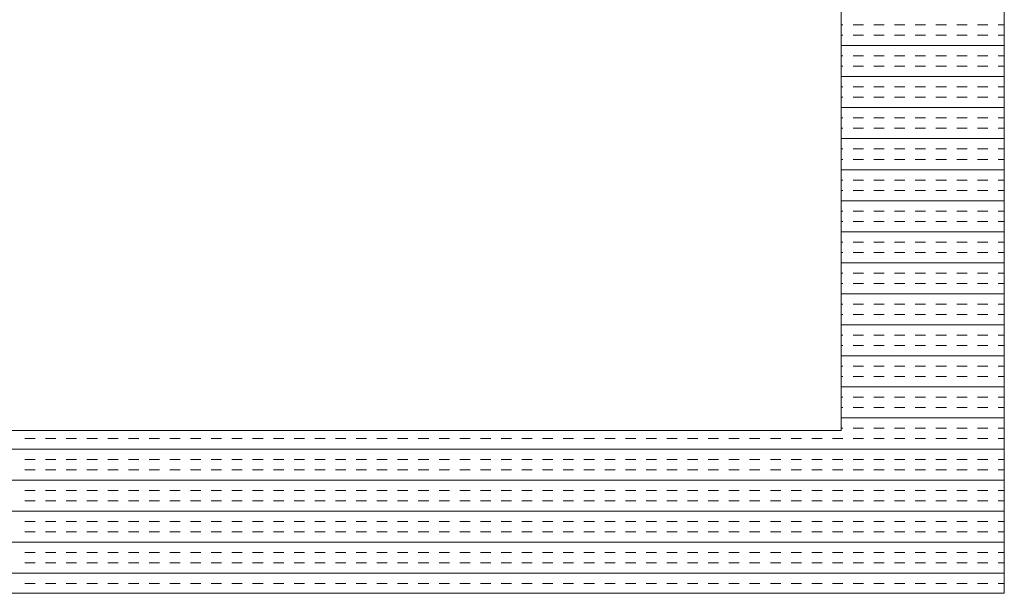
# Model space of a CAD drawing. Extents: x 3940905 to 4145695, y 925352 to 1109797.
# Tile 605 of 656: x 4014376 to 4014678, y 1099952 to 1100128. Entities that reach past the tile are written whole.
import ezdxf

# ---------------------------------------------------------------- set-up
doc = ezdxf.new("R2010")
doc.units = 0
doc.header["$LTSCALE"] = 750
doc.header["$MEASUREMENT"] = 0
doc.layers.add('CKD Equipments', color=252, linetype='CONTINUOUS', lineweight=0)

msp = doc.modelspace()

# ---------------------------------------------------------------- linework, layer by layer
at = {"layer": 'CKD Equipments'}
for p, q in [((4014678.36, 1099951.64), (4014678.36, 1100651.64)), ((4014628.36, 1100001.64), (4014628.36, 1100601.64)), ((4013910.36, 1100001.64), (4014628.36, 1100001.64)), ((4013860.36, 1099951.64), (4014678.36, 1099951.64))]:
    msp.add_line(p, q, dxfattribs=at)
at = {"layer": 'CKD Equipments', "color": 4, "linetype": 'Continuous'}
for p, q in [((4014628.84, 1100126.11), (4014628.36, 1100126.11)), ((4014635.19, 1100126.11), (4014632.01, 1100126.11)), ((4014641.54, 1100126.11), (4014638.36, 1100126.11)), ((4014647.89, 1100126.11), (4014644.71, 1100126.11)), ((4014654.24, 1100126.11), (4014651.06, 1100126.11)), ((4014660.59, 1100126.11), (4014657.41, 1100126.11)), ((4014666.94, 1100126.11), (4014663.76, 1100126.11)), ((4014673.29, 1100126.11), (4014670.11, 1100126.11)), ((4014678.36, 1100126.11), (4014676.46, 1100126.11)), ((4014628.84, 1100122.93), (4014628.36, 1100122.93)), ((4014635.19, 1100122.93), (4014632.01, 1100122.93)), ((4014641.54, 1100122.93), (4014638.36, 1100122.93)), ((4014647.89, 1100122.93), (4014644.71, 1100122.93)), ((4014654.24, 1100122.93), (4014651.06, 1100122.93)), ((4014660.59, 1100122.93), (4014657.41, 1100122.93)), ((4014666.94, 1100122.93), (4014663.76, 1100122.93)), ((4014673.29, 1100122.93), (4014670.11, 1100122.93)), ((4014678.36, 1100122.93), (4014676.46, 1100122.93)), ((4014678.36, 1100119.76), (4014628.36, 1100119.76)), ((4014628.84, 1100116.58), (4014628.36, 1100116.58)), ((4014635.19, 1100116.58), (4014632.01, 1100116.58)), ((4014641.54, 1100116.58), (4014638.36, 1100116.58)), ((4014647.89, 1100116.58), (4014644.71, 1100116.58)), ((4014654.24, 1100116.58), (4014651.06, 1100116.58)), ((4014660.59, 1100116.58), (4014657.41, 1100116.58)), ((4014666.94, 1100116.58), (4014663.76, 1100116.58)), ((4014673.29, 1100116.58), (4014670.11, 1100116.58)), ((4014678.36, 1100116.58), (4014676.46, 1100116.58)), ((4014628.84, 1100113.41), (4014628.36, 1100113.41)), ((4014635.19, 1100113.41), (4014632.01, 1100113.41)), ((4014641.54, 1100113.41), (4014638.36, 1100113.41)), ((4014647.89, 1100113.41), (4014644.71, 1100113.41)), ((4014654.24, 1100113.41), (4014651.06, 1100113.41)), ((4014660.59, 1100113.41), (4014657.41, 1100113.41)), ((4014666.94, 1100113.41), (4014663.76, 1100113.41)), ((4014673.29, 1100113.41), (4014670.11, 1100113.41)), ((4014678.36, 1100113.41), (4014676.46, 1100113.41)), ((4014678.36, 1100110.23), (4014628.36, 1100110.23)), ((4014628.84, 1100107.06), (4014628.36, 1100107.06)), ((4014635.19, 1100107.06), (4014632.01, 1100107.06)), ((4014641.54, 1100107.06), (4014638.36, 1100107.06)), ((4014647.89, 1100107.06), (4014644.71, 1100107.06)), ((4014654.24, 1100107.06), (4014651.06, 1100107.06)), ((4014660.59, 1100107.06), (4014657.41, 1100107.06)), ((4014666.94, 1100107.06), (4014663.76, 1100107.06)), ((4014673.29, 1100107.06), (4014670.11, 1100107.06)), ((4014678.36, 1100107.06), (4014676.46, 1100107.06)), ((4014628.84, 1100103.88), (4014628.36, 1100103.88)), ((4014635.19, 1100103.88), (4014632.01, 1100103.88)), ((4014641.54, 1100103.88), (4014638.36, 1100103.88)), ((4014647.89, 1100103.88), (4014644.71, 1100103.88)), ((4014654.24, 1100103.88), (4014651.06, 1100103.88)), ((4014660.59, 1100103.88), (4014657.41, 1100103.88)), ((4014666.94, 1100103.88), (4014663.76, 1100103.88)), ((4014673.29, 1100103.88), (4014670.11, 1100103.88)), ((4014678.36, 1100103.88), (4014676.46, 1100103.88)), ((4014678.36, 1100100.71), (4014628.36, 1100100.71)), ((4014628.84, 1100097.53), (4014628.36, 1100097.53)), ((4014635.19, 1100097.53), (4014632.01, 1100097.53)), ((4014641.54, 1100097.53), (4014638.36, 1100097.53)), ((4014647.89, 1100097.53), (4014644.71, 1100097.53)), ((4014654.24, 1100097.53), (4014651.06, 1100097.53)), ((4014660.59, 1100097.53), (4014657.41, 1100097.53)), ((4014666.94, 1100097.53), (4014663.76, 1100097.53)), ((4014673.29, 1100097.53), (4014670.11, 1100097.53)), ((4014678.36, 1100097.53), (4014676.46, 1100097.53)), ((4014628.84, 1100094.36), (4014628.36, 1100094.36)), ((4014635.19, 1100094.36), (4014632.01, 1100094.36)), ((4014641.54, 1100094.36), (4014638.36, 1100094.36)), ((4014647.89, 1100094.36), (4014644.71, 1100094.36)), ((4014654.24, 1100094.36), (4014651.06, 1100094.36)), ((4014660.59, 1100094.36), (4014657.41, 1100094.36)), ((4014666.94, 1100094.36), (4014663.76, 1100094.36)), ((4014673.29, 1100094.36), (4014670.11, 1100094.36)), ((4014678.36, 1100094.36), (4014676.46, 1100094.36)), ((4014678.36, 1100091.18), (4014628.36, 1100091.18)), ((4014628.84, 1100088.01), (4014628.36, 1100088.01)), ((4014635.19, 1100088.01), (4014632.01, 1100088.01)), ((4014641.54, 1100088.01), (4014638.36, 1100088.01)), ((4014647.89, 1100088.01), (4014644.71, 1100088.01)), ((4014654.24, 1100088.01), (4014651.06, 1100088.01)), ((4014660.59, 1100088.01), (4014657.41, 1100088.01)), ((4014666.94, 1100088.01), (4014663.76, 1100088.01)), ((4014673.29, 1100088.01), (4014670.11, 1100088.01)), ((4014678.36, 1100088.01), (4014676.46, 1100088.01)), ((4014628.84, 1100084.83), (4014628.36, 1100084.83)), ((4014635.19, 1100084.83), (4014632.01, 1100084.83)), ((4014641.54, 1100084.83), (4014638.36, 1100084.83)), ((4014647.89, 1100084.83), (4014644.71, 1100084.83)), ((4014654.24, 1100084.83), (4014651.06, 1100084.83)), ((4014660.59, 1100084.83), (4014657.41, 1100084.83)), ((4014666.94, 1100084.83), (4014663.76, 1100084.83)), ((4014673.29, 1100084.83), (4014670.11, 1100084.83)), ((4014678.36, 1100084.83), (4014676.46, 1100084.83)), ((4014678.36, 1100081.66), (4014628.36, 1100081.66)), ((4014628.84, 1100078.48), (4014628.36, 1100078.48)), ((4014635.19, 1100078.48), (4014632.01, 1100078.48)), ((4014641.54, 1100078.48), (4014638.36, 1100078.48)), ((4014647.89, 1100078.48), (4014644.71, 1100078.48)), ((4014654.24, 1100078.48), (4014651.06, 1100078.48)), ((4014660.59, 1100078.48), (4014657.41, 1100078.48)), ((4014666.94, 1100078.48), (4014663.76, 1100078.48)), ((4014673.29, 1100078.48), (4014670.11, 1100078.48)), ((4014678.36, 1100078.48), (4014676.46, 1100078.48)), ((4014628.84, 1100075.31), (4014628.36, 1100075.31)), ((4014635.19, 1100075.31), (4014632.01, 1100075.31)), ((4014641.54, 1100075.31), (4014638.36, 1100075.31)), ((4014647.89, 1100075.31), (4014644.71, 1100075.31)), ((4014654.24, 1100075.31), (4014651.06, 1100075.31)), ((4014660.59, 1100075.31), (4014657.41, 1100075.31)), ((4014666.94, 1100075.31), (4014663.76, 1100075.31)), ((4014673.29, 1100075.31), (4014670.11, 1100075.31)), ((4014678.36, 1100075.31), (4014676.46, 1100075.31)), ((4014678.36, 1100072.13), (4014628.36, 1100072.13)), ((4014628.84, 1100068.96), (4014628.36, 1100068.96)), ((4014635.19, 1100068.96), (4014632.01, 1100068.96)), ((4014641.54, 1100068.96), (4014638.36, 1100068.96)), ((4014647.89, 1100068.96), (4014644.71, 1100068.96)), ((4014654.24, 1100068.96), (4014651.06, 1100068.96)), ((4014660.59, 1100068.96), (4014657.41, 1100068.96)), ((4014666.94, 1100068.96), (4014663.76, 1100068.96)), ((4014673.29, 1100068.96), (4014670.11, 1100068.96)), ((4014678.36, 1100068.96), (4014676.46, 1100068.96)), ((4014628.84, 1100065.78), (4014628.36, 1100065.78)), ((4014635.19, 1100065.78), (4014632.01, 1100065.78)), ((4014641.54, 1100065.78), (4014638.36, 1100065.78)), ((4014647.89, 1100065.78), (4014644.71, 1100065.78)), ((4014654.24, 1100065.78), (4014651.06, 1100065.78)), ((4014660.59, 1100065.78), (4014657.41, 1100065.78)), ((4014666.94, 1100065.78), (4014663.76, 1100065.78)), ((4014673.29, 1100065.78), (4014670.11, 1100065.78)), ((4014678.36, 1100065.78), (4014676.46, 1100065.78)), ((4014678.36, 1100062.61), (4014628.36, 1100062.61)), ((4014628.84, 1100059.43), (4014628.36, 1100059.43)), ((4014635.19, 1100059.43), (4014632.01, 1100059.43)), ((4014641.54, 1100059.43), (4014638.36, 1100059.43)), ((4014647.89, 1100059.43), (4014644.71, 1100059.43)), ((4014654.24, 1100059.43), (4014651.06, 1100059.43)), ((4014660.59, 1100059.43), (4014657.41, 1100059.43)), ((4014666.94, 1100059.43), (4014663.76, 1100059.43)), ((4014673.29, 1100059.43), (4014670.11, 1100059.43)), ((4014678.36, 1100059.43), (4014676.46, 1100059.43)), ((4014628.84, 1100056.26), (4014628.36, 1100056.26)), ((4014635.19, 1100056.26), (4014632.01, 1100056.26)), ((4014641.54, 1100056.26), (4014638.36, 1100056.26)), ((4014647.89, 1100056.26), (4014644.71, 1100056.26)), ((4014654.24, 1100056.26), (4014651.06, 1100056.26)), ((4014660.59, 1100056.26), (4014657.41, 1100056.26)), ((4014666.94, 1100056.26), (4014663.76, 1100056.26)), ((4014673.29, 1100056.26), (4014670.11, 1100056.26)), ((4014678.36, 1100056.26), (4014676.46, 1100056.26)), ((4014678.36, 1100053.08), (4014628.36, 1100053.08)), ((4014628.84, 1100049.91), (4014628.36, 1100049.91)), ((4014635.19, 1100049.91), (4014632.01, 1100049.91)), ((4014641.54, 1100049.91), (4014638.36, 1100049.91)), ((4014647.89, 1100049.91), (4014644.71, 1100049.91)), ((4014654.24, 1100049.91), (4014651.06, 1100049.91)), ((4014660.59, 1100049.91), (4014657.41, 1100049.91)), ((4014666.94, 1100049.91), (4014663.76, 1100049.91)), ((4014673.29, 1100049.91), (4014670.11, 1100049.91)), ((4014678.36, 1100049.91), (4014676.46, 1100049.91)), ((4014628.84, 1100046.73), (4014628.36, 1100046.73)), ((4014635.19, 1100046.73), (4014632.01, 1100046.73)), ((4014641.54, 1100046.73), (4014638.36, 1100046.73)), ((4014647.89, 1100046.73), (4014644.71, 1100046.73)), ((4014654.24, 1100046.73), (4014651.06, 1100046.73)), ((4014660.59, 1100046.73), (4014657.41, 1100046.73)), ((4014666.94, 1100046.73), (4014663.76, 1100046.73)), ((4014673.29, 1100046.73), (4014670.11, 1100046.73)), ((4014678.36, 1100046.73), (4014676.46, 1100046.73)), ((4014678.36, 1100043.56), (4014628.36, 1100043.56)), ((4014628.84, 1100040.38), (4014628.36, 1100040.38)), ((4014635.19, 1100040.38), (4014632.01, 1100040.38)), ((4014641.54, 1100040.38), (4014638.36, 1100040.38)), ((4014647.89, 1100040.38), (4014644.71, 1100040.38)), ((4014654.24, 1100040.38), (4014651.06, 1100040.38)), ((4014660.59, 1100040.38), (4014657.41, 1100040.38)), ((4014666.94, 1100040.38), (4014663.76, 1100040.38)), ((4014673.29, 1100040.38), (4014670.11, 1100040.38)), ((4014678.36, 1100040.38), (4014676.46, 1100040.38)), ((4014628.84, 1100037.21), (4014628.36, 1100037.21)), ((4014635.19, 1100037.21), (4014632.01, 1100037.21)), ((4014641.54, 1100037.21), (4014638.36, 1100037.21)), ((4014647.89, 1100037.21), (4014644.71, 1100037.21)), ((4014654.24, 1100037.21), (4014651.06, 1100037.21)), ((4014660.59, 1100037.21), (4014657.41, 1100037.21)), ((4014666.94, 1100037.21), (4014663.76, 1100037.21)), ((4014673.29, 1100037.21), (4014670.11, 1100037.21)), ((4014678.36, 1100037.21), (4014676.46, 1100037.21)), ((4014678.36, 1100034.03), (4014628.36, 1100034.03)), ((4014628.84, 1100030.86), (4014628.36, 1100030.86)), ((4014635.19, 1100030.86), (4014632.01, 1100030.86)), ((4014641.54, 1100030.86), (4014638.36, 1100030.86)), ((4014647.89, 1100030.86), (4014644.71, 1100030.86)), ((4014654.24, 1100030.86), (4014651.06, 1100030.86)), ((4014660.59, 1100030.86), (4014657.41, 1100030.86)), ((4014666.94, 1100030.86), (4014663.76, 1100030.86)), ((4014673.29, 1100030.86), (4014670.11, 1100030.86)), ((4014678.36, 1100030.86), (4014676.46, 1100030.86)), ((4014628.84, 1100027.68), (4014628.36, 1100027.68)), ((4014635.19, 1100027.68), (4014632.01, 1100027.68)), ((4014641.54, 1100027.68), (4014638.36, 1100027.68)), ((4014647.89, 1100027.68), (4014644.71, 1100027.68)), ((4014654.24, 1100027.68), (4014651.06, 1100027.68)), ((4014660.59, 1100027.68), (4014657.41, 1100027.68)), ((4014666.94, 1100027.68), (4014663.76, 1100027.68)), ((4014673.29, 1100027.68), (4014670.11, 1100027.68)), ((4014678.36, 1100027.68), (4014676.46, 1100027.68)), ((4014678.36, 1100024.51), (4014628.36, 1100024.51)), ((4014628.84, 1100021.33), (4014628.36, 1100021.33)), ((4014635.19, 1100021.33), (4014632.01, 1100021.33)), ((4014641.54, 1100021.33), (4014638.36, 1100021.33)), ((4014647.89, 1100021.33), (4014644.71, 1100021.33)), ((4014654.24, 1100021.33), (4014651.06, 1100021.33)), ((4014660.59, 1100021.33), (4014657.41, 1100021.33)), ((4014666.94, 1100021.33), (4014663.76, 1100021.33)), ((4014673.29, 1100021.33), (4014670.11, 1100021.33)), ((4014678.36, 1100021.33), (4014676.46, 1100021.33)), ((4014628.84, 1100018.16), (4014628.36, 1100018.16)), ((4014635.19, 1100018.16), (4014632.01, 1100018.16)), ((4014641.54, 1100018.16), (4014638.36, 1100018.16)), ((4014647.89, 1100018.16), (4014644.71, 1100018.16)), ((4014654.24, 1100018.16), (4014651.06, 1100018.16)), ((4014660.59, 1100018.16), (4014657.41, 1100018.16)), ((4014666.94, 1100018.16), (4014663.76, 1100018.16)), ((4014673.29, 1100018.16), (4014670.11, 1100018.16)), ((4014678.36, 1100018.16), (4014676.46, 1100018.16)), ((4014678.36, 1100014.98), (4014628.36, 1100014.98)), ((4014628.84, 1100011.81), (4014628.36, 1100011.81)), ((4014635.19, 1100011.81), (4014632.01, 1100011.81)), ((4014641.54, 1100011.81), (4014638.36, 1100011.81)), ((4014647.89, 1100011.81), (4014644.71, 1100011.81)), ((4014654.24, 1100011.81), (4014651.06, 1100011.81)), ((4014660.59, 1100011.81), (4014657.41, 1100011.81)), ((4014666.94, 1100011.81), (4014663.76, 1100011.81)), ((4014673.29, 1100011.81), (4014670.11, 1100011.81)), ((4014678.36, 1100011.81), (4014676.46, 1100011.81)), ((4014628.84, 1100008.63), (4014628.36, 1100008.63)), ((4014635.19, 1100008.63), (4014632.01, 1100008.63)), ((4014641.54, 1100008.63), (4014638.36, 1100008.63)), ((4014647.89, 1100008.63), (4014644.71, 1100008.63)), ((4014654.24, 1100008.63), (4014651.06, 1100008.63)), ((4014660.59, 1100008.63), (4014657.41, 1100008.63)), ((4014666.94, 1100008.63), (4014663.76, 1100008.63)), ((4014673.29, 1100008.63), (4014670.11, 1100008.63)), ((4014678.36, 1100008.63), (4014676.46, 1100008.63)), ((4014678.36, 1100005.46), (4014628.36, 1100005.46)), ((4014628.84, 1100002.28), (4014628.36, 1100002.28)), ((4014635.19, 1100002.28), (4014632.01, 1100002.28)), ((4014641.54, 1100002.28), (4014638.36, 1100002.28)), ((4014647.89, 1100002.28), (4014644.71, 1100002.28)), ((4014654.24, 1100002.28), (4014651.06, 1100002.28)), ((4014660.59, 1100002.28), (4014657.41, 1100002.28)), ((4014666.94, 1100002.28), (4014663.76, 1100002.28)), ((4014673.29, 1100002.28), (4014670.11, 1100002.28)), ((4014678.36, 1100002.28), (4014676.46, 1100002.28)), ((4014381.19, 1099999.11), (4014378.01, 1099999.11)), ((4014387.54, 1099999.11), (4014384.36, 1099999.11)), ((4014393.89, 1099999.11), (4014390.71, 1099999.11)), ((4014400.24, 1099999.11), (4014397.06, 1099999.11)), ((4014406.59, 1099999.11), (4014403.41, 1099999.11)), ((4014412.94, 1099999.11), (4014409.76, 1099999.11)), ((4014419.29, 1099999.11), (4014416.11, 1099999.11)), ((4014425.64, 1099999.11), (4014422.46, 1099999.11)), ((4014431.99, 1099999.11), (4014428.81, 1099999.11)), ((4014438.34, 1099999.11), (4014435.16, 1099999.11)), ((4014444.69, 1099999.11), (4014441.51, 1099999.11)), ((4014451.04, 1099999.11), (4014447.86, 1099999.11)), ((4014457.39, 1099999.11), (4014454.21, 1099999.11)), ((4014463.74, 1099999.11), (4014460.56, 1099999.11)), ((4014470.09, 1099999.11), (4014466.91, 1099999.11)), ((4014476.44, 1099999.11), (4014473.26, 1099999.11)), ((4014482.79, 1099999.11), (4014479.61, 1099999.11)), ((4014489.14, 1099999.11), (4014485.96, 1099999.11)), ((4014495.49, 1099999.11), (4014492.31, 1099999.11)), ((4014501.84, 1099999.11), (4014498.66, 1099999.11)), ((4014508.19, 1099999.11), (4014505.01, 1099999.11)), ((4014514.54, 1099999.11), (4014511.36, 1099999.11)), ((4014520.89, 1099999.11), (4014517.71, 1099999.11)), ((4014527.24, 1099999.11), (4014524.06, 1099999.11)), ((4014533.59, 1099999.11), (4014530.41, 1099999.11)), ((4014539.94, 1099999.11), (4014536.76, 1099999.11)), ((4014546.29, 1099999.11), (4014543.11, 1099999.11)), ((4014552.64, 1099999.11), (4014549.46, 1099999.11)), ((4014558.99, 1099999.11), (4014555.81, 1099999.11)), ((4014565.34, 1099999.11), (4014562.16, 1099999.11)), ((4014571.69, 1099999.11), (4014568.51, 1099999.11)), ((4014578.04, 1099999.11), (4014574.86, 1099999.11)), ((4014584.39, 1099999.11), (4014581.21, 1099999.11)), ((4014590.74, 1099999.11), (4014587.56, 1099999.11)), ((4014597.09, 1099999.11), (4014593.91, 1099999.11)), ((4014603.44, 1099999.11), (4014600.26, 1099999.11)), ((4014609.79, 1099999.11), (4014606.61, 1099999.11)), ((4014616.14, 1099999.11), (4014612.96, 1099999.11)), ((4014622.49, 1099999.11), (4014619.31, 1099999.11)), ((4014628.84, 1099999.11), (4014625.66, 1099999.11)), ((4014635.19, 1099999.11), (4014632.01, 1099999.11)), ((4014641.54, 1099999.11), (4014638.36, 1099999.11)), ((4014647.89, 1099999.11), (4014644.71, 1099999.11)), ((4014654.24, 1099999.11), (4014651.06, 1099999.11)), ((4014660.59, 1099999.11), (4014657.41, 1099999.11)), ((4014666.94, 1099999.11), (4014663.76, 1099999.11)), ((4014673.29, 1099999.11), (4014670.11, 1099999.11)), ((4014678.36, 1099999.11), (4014676.46, 1099999.11)), ((4014678.36, 1099995.93), (4013860.36, 1099995.93)), ((4014381.19, 1099992.76), (4014378.01, 1099992.76)), ((4014387.54, 1099992.76), (4014384.36, 1099992.76)), ((4014393.89, 1099992.76), (4014390.71, 1099992.76)), ((4014400.24, 1099992.76), (4014397.06, 1099992.76)), ((4014406.59, 1099992.76), (4014403.41, 1099992.76)), ((4014412.94, 1099992.76), (4014409.76, 1099992.76)), ((4014419.29, 1099992.76), (4014416.11, 1099992.76)), ((4014425.64, 1099992.76), (4014422.46, 1099992.76)), ((4014431.99, 1099992.76), (4014428.81, 1099992.76)), ((4014438.34, 1099992.76), (4014435.16, 1099992.76)), ((4014444.69, 1099992.76), (4014441.51, 1099992.76)), ((4014451.04, 1099992.76), (4014447.86, 1099992.76)), ((4014457.39, 1099992.76), (4014454.21, 1099992.76)), ((4014463.74, 1099992.76), (4014460.56, 1099992.76)), ((4014470.09, 1099992.76), (4014466.91, 1099992.76)), ((4014476.44, 1099992.76), (4014473.26, 1099992.76)), ((4014482.79, 1099992.76), (4014479.61, 1099992.76)), ((4014489.14, 1099992.76), (4014485.96, 1099992.76)), ((4014495.49, 1099992.76), (4014492.31, 1099992.76)), ((4014501.84, 1099992.76), (4014498.66, 1099992.76)), ((4014508.19, 1099992.76), (4014505.01, 1099992.76)), ((4014514.54, 1099992.76), (4014511.36, 1099992.76)), ((4014520.89, 1099992.76), (4014517.71, 1099992.76)), ((4014527.24, 1099992.76), (4014524.06, 1099992.76)), ((4014533.59, 1099992.76), (4014530.41, 1099992.76)), ((4014539.94, 1099992.76), (4014536.76, 1099992.76)), ((4014546.29, 1099992.76), (4014543.11, 1099992.76)), ((4014552.64, 1099992.76), (4014549.46, 1099992.76)), ((4014558.99, 1099992.76), (4014555.81, 1099992.76)), ((4014565.34, 1099992.76), (4014562.16, 1099992.76)), ((4014571.69, 1099992.76), (4014568.51, 1099992.76)), ((4014578.04, 1099992.76), (4014574.86, 1099992.76)), ((4014584.39, 1099992.76), (4014581.21, 1099992.76)), ((4014590.74, 1099992.76), (4014587.56, 1099992.76)), ((4014597.09, 1099992.76), (4014593.91, 1099992.76)), ((4014603.44, 1099992.76), (4014600.26, 1099992.76)), ((4014609.79, 1099992.76), (4014606.61, 1099992.76)), ((4014616.14, 1099992.76), (4014612.96, 1099992.76)), ((4014622.49, 1099992.76), (4014619.31, 1099992.76)), ((4014628.84, 1099992.76), (4014625.66, 1099992.76)), ((4014635.19, 1099992.76), (4014632.01, 1099992.76)), ((4014641.54, 1099992.76), (4014638.36, 1099992.76)), ((4014647.89, 1099992.76), (4014644.71, 1099992.76)), ((4014654.24, 1099992.76), (4014651.06, 1099992.76)), ((4014660.59, 1099992.76), (4014657.41, 1099992.76)), ((4014666.94, 1099992.76), (4014663.76, 1099992.76)), ((4014673.29, 1099992.76), (4014670.11, 1099992.76)), ((4014678.36, 1099992.76), (4014676.46, 1099992.76)), ((4014381.19, 1099989.58), (4014378.01, 1099989.58)), ((4014387.54, 1099989.58), (4014384.36, 1099989.58)), ((4014393.89, 1099989.58), (4014390.71, 1099989.58)), ((4014400.24, 1099989.58), (4014397.06, 1099989.58)), ((4014406.59, 1099989.58), (4014403.41, 1099989.58)), ((4014412.94, 1099989.58), (4014409.76, 1099989.58)), ((4014419.29, 1099989.58), (4014416.11, 1099989.58)), ((4014425.64, 1099989.58), (4014422.46, 1099989.58)), ((4014431.99, 1099989.58), (4014428.81, 1099989.58)), ((4014438.34, 1099989.58), (4014435.16, 1099989.58)), ((4014444.69, 1099989.58), (4014441.51, 1099989.58)), ((4014451.04, 1099989.58), (4014447.86, 1099989.58)), ((4014457.39, 1099989.58), (4014454.21, 1099989.58)), ((4014463.74, 1099989.58), (4014460.56, 1099989.58)), ((4014470.09, 1099989.58), (4014466.91, 1099989.58)), ((4014476.44, 1099989.58), (4014473.26, 1099989.58)), ((4014482.79, 1099989.58), (4014479.61, 1099989.58)), ((4014489.14, 1099989.58), (4014485.96, 1099989.58)), ((4014495.49, 1099989.58), (4014492.31, 1099989.58)), ((4014501.84, 1099989.58), (4014498.66, 1099989.58)), ((4014508.19, 1099989.58), (4014505.01, 1099989.58)), ((4014514.54, 1099989.58), (4014511.36, 1099989.58)), ((4014520.89, 1099989.58), (4014517.71, 1099989.58)), ((4014527.24, 1099989.58), (4014524.06, 1099989.58)), ((4014533.59, 1099989.58), (4014530.41, 1099989.58)), ((4014539.94, 1099989.58), (4014536.76, 1099989.58)), ((4014546.29, 1099989.58), (4014543.11, 1099989.58)), ((4014552.64, 1099989.58), (4014549.46, 1099989.58)), ((4014558.99, 1099989.58), (4014555.81, 1099989.58)), ((4014565.34, 1099989.58), (4014562.16, 1099989.58)), ((4014571.69, 1099989.58), (4014568.51, 1099989.58)), ((4014578.04, 1099989.58), (4014574.86, 1099989.58)), ((4014584.39, 1099989.58), (4014581.21, 1099989.58)), ((4014590.74, 1099989.58), (4014587.56, 1099989.58)), ((4014597.09, 1099989.58), (4014593.91, 1099989.58)), ((4014603.44, 1099989.58), (4014600.26, 1099989.58)), ((4014609.79, 1099989.58), (4014606.61, 1099989.58)), ((4014616.14, 1099989.58), (4014612.96, 1099989.58)), ((4014622.49, 1099989.58), (4014619.31, 1099989.58)), ((4014628.84, 1099989.58), (4014625.66, 1099989.58)), ((4014635.19, 1099989.58), (4014632.01, 1099989.58)), ((4014641.54, 1099989.58), (4014638.36, 1099989.58)), ((4014647.89, 1099989.58), (4014644.71, 1099989.58)), ((4014654.24, 1099989.58), (4014651.06, 1099989.58)), ((4014660.59, 1099989.58), (4014657.41, 1099989.58)), ((4014666.94, 1099989.58), (4014663.76, 1099989.58)), ((4014673.29, 1099989.58), (4014670.11, 1099989.58)), ((4014678.36, 1099989.58), (4014676.46, 1099989.58)), ((4014678.36, 1099986.41), (4013860.36, 1099986.41)), ((4014381.19, 1099983.23), (4014378.01, 1099983.23)), ((4014387.54, 1099983.23), (4014384.36, 1099983.23)), ((4014393.89, 1099983.23), (4014390.71, 1099983.23)), ((4014400.24, 1099983.23), (4014397.06, 1099983.23)), ((4014406.59, 1099983.23), (4014403.41, 1099983.23)), ((4014412.94, 1099983.23), (4014409.76, 1099983.23)), ((4014419.29, 1099983.23), (4014416.11, 1099983.23)), ((4014425.64, 1099983.23), (4014422.46, 1099983.23)), ((4014431.99, 1099983.23), (4014428.81, 1099983.23)), ((4014438.34, 1099983.23), (4014435.16, 1099983.23)), ((4014444.69, 1099983.23), (4014441.51, 1099983.23)), ((4014451.04, 1099983.23), (4014447.86, 1099983.23)), ((4014457.39, 1099983.23), (4014454.21, 1099983.23)), ((4014463.74, 1099983.23), (4014460.56, 1099983.23)), ((4014470.09, 1099983.23), (4014466.91, 1099983.23)), ((4014476.44, 1099983.23), (4014473.26, 1099983.23)), ((4014482.79, 1099983.23), (4014479.61, 1099983.23)), ((4014489.14, 1099983.23), (4014485.96, 1099983.23)), ((4014495.49, 1099983.23), (4014492.31, 1099983.23)), ((4014501.84, 1099983.23), (4014498.66, 1099983.23)), ((4014508.19, 1099983.23), (4014505.01, 1099983.23)), ((4014514.54, 1099983.23), (4014511.36, 1099983.23)), ((4014520.89, 1099983.23), (4014517.71, 1099983.23)), ((4014527.24, 1099983.23), (4014524.06, 1099983.23)), ((4014533.59, 1099983.23), (4014530.41, 1099983.23)), ((4014539.94, 1099983.23), (4014536.76, 1099983.23)), ((4014546.29, 1099983.23), (4014543.11, 1099983.23)), ((4014552.64, 1099983.23), (4014549.46, 1099983.23)), ((4014558.99, 1099983.23), (4014555.81, 1099983.23)), ((4014565.34, 1099983.23), (4014562.16, 1099983.23)), ((4014571.69, 1099983.23), (4014568.51, 1099983.23)), ((4014578.04, 1099983.23), (4014574.86, 1099983.23)), ((4014584.39, 1099983.23), (4014581.21, 1099983.23)), ((4014590.74, 1099983.23), (4014587.56, 1099983.23)), ((4014597.09, 1099983.23), (4014593.91, 1099983.23)), ((4014603.44, 1099983.23), (4014600.26, 1099983.23)), ((4014609.79, 1099983.23), (4014606.61, 1099983.23)), ((4014616.14, 1099983.23), (4014612.96, 1099983.23)), ((4014622.49, 1099983.23), (4014619.31, 1099983.23)), ((4014628.84, 1099983.23), (4014625.66, 1099983.23)), ((4014635.19, 1099983.23), (4014632.01, 1099983.23)), ((4014641.54, 1099983.23), (4014638.36, 1099983.23)), ((4014647.89, 1099983.23), (4014644.71, 1099983.23)), ((4014654.24, 1099983.23), (4014651.06, 1099983.23)), ((4014660.59, 1099983.23), (4014657.41, 1099983.23)), ((4014666.94, 1099983.23), (4014663.76, 1099983.23)), ((4014673.29, 1099983.23), (4014670.11, 1099983.23)), ((4014678.36, 1099983.23), (4014676.46, 1099983.23)), ((4014381.19, 1099980.06), (4014378.01, 1099980.06)), ((4014387.54, 1099980.06), (4014384.36, 1099980.06)), ((4014393.89, 1099980.06), (4014390.71, 1099980.06)), ((4014400.24, 1099980.06), (4014397.06, 1099980.06)), ((4014406.59, 1099980.06), (4014403.41, 1099980.06)), ((4014412.94, 1099980.06), (4014409.76, 1099980.06)), ((4014419.29, 1099980.06), (4014416.11, 1099980.06)), ((4014425.64, 1099980.06), (4014422.46, 1099980.06)), ((4014431.99, 1099980.06), (4014428.81, 1099980.06)), ((4014438.34, 1099980.06), (4014435.16, 1099980.06)), ((4014444.69, 1099980.06), (4014441.51, 1099980.06)), ((4014451.04, 1099980.06), (4014447.86, 1099980.06)), ((4014457.39, 1099980.06), (4014454.21, 1099980.06)), ((4014463.74, 1099980.06), (4014460.56, 1099980.06)), ((4014470.09, 1099980.06), (4014466.91, 1099980.06)), ((4014476.44, 1099980.06), (4014473.26, 1099980.06)), ((4014482.79, 1099980.06), (4014479.61, 1099980.06)), ((4014489.14, 1099980.06), (4014485.96, 1099980.06)), ((4014495.49, 1099980.06), (4014492.31, 1099980.06)), ((4014501.84, 1099980.06), (4014498.66, 1099980.06)), ((4014508.19, 1099980.06), (4014505.01, 1099980.06)), ((4014514.54, 1099980.06), (4014511.36, 1099980.06)), ((4014520.89, 1099980.06), (4014517.71, 1099980.06)), ((4014527.24, 1099980.06), (4014524.06, 1099980.06)), ((4014533.59, 1099980.06), (4014530.41, 1099980.06)), ((4014539.94, 1099980.06), (4014536.76, 1099980.06)), ((4014546.29, 1099980.06), (4014543.11, 1099980.06)), ((4014552.64, 1099980.06), (4014549.46, 1099980.06)), ((4014558.99, 1099980.06), (4014555.81, 1099980.06)), ((4014565.34, 1099980.06), (4014562.16, 1099980.06)), ((4014571.69, 1099980.06), (4014568.51, 1099980.06)), ((4014578.04, 1099980.06), (4014574.86, 1099980.06)), ((4014584.39, 1099980.06), (4014581.21, 1099980.06)), ((4014590.74, 1099980.06), (4014587.56, 1099980.06)), ((4014597.09, 1099980.06), (4014593.91, 1099980.06)), ((4014603.44, 1099980.06), (4014600.26, 1099980.06)), ((4014609.79, 1099980.06), (4014606.61, 1099980.06)), ((4014616.14, 1099980.06), (4014612.96, 1099980.06)), ((4014622.49, 1099980.06), (4014619.31, 1099980.06)), ((4014628.84, 1099980.06), (4014625.66, 1099980.06)), ((4014635.19, 1099980.06), (4014632.01, 1099980.06)), ((4014641.54, 1099980.06), (4014638.36, 1099980.06)), ((4014647.89, 1099980.06), (4014644.71, 1099980.06)), ((4014654.24, 1099980.06), (4014651.06, 1099980.06)), ((4014660.59, 1099980.06), (4014657.41, 1099980.06)), ((4014666.94, 1099980.06), (4014663.76, 1099980.06)), ((4014673.29, 1099980.06), (4014670.11, 1099980.06)), ((4014678.36, 1099980.06), (4014676.46, 1099980.06)), ((4014678.36, 1099976.88), (4013860.36, 1099976.88)), ((4014381.19, 1099973.71), (4014378.01, 1099973.71)), ((4014387.54, 1099973.71), (4014384.36, 1099973.71)), ((4014393.89, 1099973.71), (4014390.71, 1099973.71)), ((4014400.24, 1099973.71), (4014397.06, 1099973.71)), ((4014406.59, 1099973.71), (4014403.41, 1099973.71)), ((4014412.94, 1099973.71), (4014409.76, 1099973.71)), ((4014419.29, 1099973.71), (4014416.11, 1099973.71)), ((4014425.64, 1099973.71), (4014422.46, 1099973.71)), ((4014431.99, 1099973.71), (4014428.81, 1099973.71)), ((4014438.34, 1099973.71), (4014435.16, 1099973.71)), ((4014444.69, 1099973.71), (4014441.51, 1099973.71)), ((4014451.04, 1099973.71), (4014447.86, 1099973.71)), ((4014457.39, 1099973.71), (4014454.21, 1099973.71)), ((4014463.74, 1099973.71), (4014460.56, 1099973.71)), ((4014470.09, 1099973.71), (4014466.91, 1099973.71)), ((4014476.44, 1099973.71), (4014473.26, 1099973.71)), ((4014482.79, 1099973.71), (4014479.61, 1099973.71)), ((4014489.14, 1099973.71), (4014485.96, 1099973.71)), ((4014495.49, 1099973.71), (4014492.31, 1099973.71)), ((4014501.84, 1099973.71), (4014498.66, 1099973.71)), ((4014508.19, 1099973.71), (4014505.01, 1099973.71)), ((4014514.54, 1099973.71), (4014511.36, 1099973.71)), ((4014520.89, 1099973.71), (4014517.71, 1099973.71)), ((4014527.24, 1099973.71), (4014524.06, 1099973.71)), ((4014533.59, 1099973.71), (4014530.41, 1099973.71)), ((4014539.94, 1099973.71), (4014536.76, 1099973.71)), ((4014546.29, 1099973.71), (4014543.11, 1099973.71)), ((4014552.64, 1099973.71), (4014549.46, 1099973.71)), ((4014558.99, 1099973.71), (4014555.81, 1099973.71)), ((4014565.34, 1099973.71), (4014562.16, 1099973.71)), ((4014571.69, 1099973.71), (4014568.51, 1099973.71)), ((4014578.04, 1099973.71), (4014574.86, 1099973.71)), ((4014584.39, 1099973.71), (4014581.21, 1099973.71)), ((4014590.74, 1099973.71), (4014587.56, 1099973.71)), ((4014597.09, 1099973.71), (4014593.91, 1099973.71)), ((4014603.44, 1099973.71), (4014600.26, 1099973.71)), ((4014609.79, 1099973.71), (4014606.61, 1099973.71)), ((4014616.14, 1099973.71), (4014612.96, 1099973.71)), ((4014622.49, 1099973.71), (4014619.31, 1099973.71)), ((4014628.84, 1099973.71), (4014625.66, 1099973.71)), ((4014635.19, 1099973.71), (4014632.01, 1099973.71)), ((4014641.54, 1099973.71), (4014638.36, 1099973.71)), ((4014647.89, 1099973.71), (4014644.71, 1099973.71)), ((4014654.24, 1099973.71), (4014651.06, 1099973.71)), ((4014660.59, 1099973.71), (4014657.41, 1099973.71)), ((4014666.94, 1099973.71), (4014663.76, 1099973.71)), ((4014673.29, 1099973.71), (4014670.11, 1099973.71)), ((4014678.36, 1099973.71), (4014676.46, 1099973.71)), ((4014381.19, 1099970.53), (4014378.01, 1099970.53)), ((4014387.54, 1099970.53), (4014384.36, 1099970.53)), ((4014393.89, 1099970.53), (4014390.71, 1099970.53)), ((4014400.24, 1099970.53), (4014397.06, 1099970.53)), ((4014406.59, 1099970.53), (4014403.41, 1099970.53)), ((4014412.94, 1099970.53), (4014409.76, 1099970.53)), ((4014419.29, 1099970.53), (4014416.11, 1099970.53)), ((4014425.64, 1099970.53), (4014422.46, 1099970.53)), ((4014431.99, 1099970.53), (4014428.81, 1099970.53)), ((4014438.34, 1099970.53), (4014435.16, 1099970.53)), ((4014444.69, 1099970.53), (4014441.51, 1099970.53)), ((4014451.04, 1099970.53), (4014447.86, 1099970.53)), ((4014457.39, 1099970.53), (4014454.21, 1099970.53)), ((4014463.74, 1099970.53), (4014460.56, 1099970.53)), ((4014470.09, 1099970.53), (4014466.91, 1099970.53)), ((4014476.44, 1099970.53), (4014473.26, 1099970.53)), ((4014482.79, 1099970.53), (4014479.61, 1099970.53)), ((4014489.14, 1099970.53), (4014485.96, 1099970.53)), ((4014495.49, 1099970.53), (4014492.31, 1099970.53)), ((4014501.84, 1099970.53), (4014498.66, 1099970.53)), ((4014508.19, 1099970.53), (4014505.01, 1099970.53)), ((4014514.54, 1099970.53), (4014511.36, 1099970.53)), ((4014520.89, 1099970.53), (4014517.71, 1099970.53)), ((4014527.24, 1099970.53), (4014524.06, 1099970.53)), ((4014533.59, 1099970.53), (4014530.41, 1099970.53)), ((4014539.94, 1099970.53), (4014536.76, 1099970.53)), ((4014546.29, 1099970.53), (4014543.11, 1099970.53)), ((4014552.64, 1099970.53), (4014549.46, 1099970.53)), ((4014558.99, 1099970.53), (4014555.81, 1099970.53)), ((4014565.34, 1099970.53), (4014562.16, 1099970.53)), ((4014571.69, 1099970.53), (4014568.51, 1099970.53)), ((4014578.04, 1099970.53), (4014574.86, 1099970.53)), ((4014584.39, 1099970.53), (4014581.21, 1099970.53)), ((4014590.74, 1099970.53), (4014587.56, 1099970.53)), ((4014597.09, 1099970.53), (4014593.91, 1099970.53)), ((4014603.44, 1099970.53), (4014600.26, 1099970.53)), ((4014609.79, 1099970.53), (4014606.61, 1099970.53)), ((4014616.14, 1099970.53), (4014612.96, 1099970.53)), ((4014622.49, 1099970.53), (4014619.31, 1099970.53)), ((4014628.84, 1099970.53), (4014625.66, 1099970.53)), ((4014635.19, 1099970.53), (4014632.01, 1099970.53)), ((4014641.54, 1099970.53), (4014638.36, 1099970.53)), ((4014647.89, 1099970.53), (4014644.71, 1099970.53)), ((4014654.24, 1099970.53), (4014651.06, 1099970.53)), ((4014660.59, 1099970.53), (4014657.41, 1099970.53)), ((4014666.94, 1099970.53), (4014663.76, 1099970.53)), ((4014673.29, 1099970.53), (4014670.11, 1099970.53)), ((4014678.36, 1099970.53), (4014676.46, 1099970.53)), ((4014678.36, 1099967.36), (4013860.36, 1099967.36)), ((4014381.19, 1099964.18), (4014378.01, 1099964.18)), ((4014387.54, 1099964.18), (4014384.36, 1099964.18)), ((4014393.89, 1099964.18), (4014390.71, 1099964.18)), ((4014400.24, 1099964.18), (4014397.06, 1099964.18)), ((4014406.59, 1099964.18), (4014403.41, 1099964.18)), ((4014412.94, 1099964.18), (4014409.76, 1099964.18)), ((4014419.29, 1099964.18), (4014416.11, 1099964.18)), ((4014425.64, 1099964.18), (4014422.46, 1099964.18)), ((4014431.99, 1099964.18), (4014428.81, 1099964.18)), ((4014438.34, 1099964.18), (4014435.16, 1099964.18)), ((4014444.69, 1099964.18), (4014441.51, 1099964.18)), ((4014451.04, 1099964.18), (4014447.86, 1099964.18)), ((4014457.39, 1099964.18), (4014454.21, 1099964.18)), ((4014463.74, 1099964.18), (4014460.56, 1099964.18)), ((4014470.09, 1099964.18), (4014466.91, 1099964.18)), ((4014476.44, 1099964.18), (4014473.26, 1099964.18)), ((4014482.79, 1099964.18), (4014479.61, 1099964.18)), ((4014489.14, 1099964.18), (4014485.96, 1099964.18)), ((4014495.49, 1099964.18), (4014492.31, 1099964.18)), ((4014501.84, 1099964.18), (4014498.66, 1099964.18)), ((4014508.19, 1099964.18), (4014505.01, 1099964.18)), ((4014514.54, 1099964.18), (4014511.36, 1099964.18)), ((4014520.89, 1099964.18), (4014517.71, 1099964.18)), ((4014527.24, 1099964.18), (4014524.06, 1099964.18)), ((4014533.59, 1099964.18), (4014530.41, 1099964.18)), ((4014539.94, 1099964.18), (4014536.76, 1099964.18)), ((4014546.29, 1099964.18), (4014543.11, 1099964.18)), ((4014552.64, 1099964.18), (4014549.46, 1099964.18)), ((4014558.99, 1099964.18), (4014555.81, 1099964.18)), ((4014565.34, 1099964.18), (4014562.16, 1099964.18)), ((4014571.69, 1099964.18), (4014568.51, 1099964.18)), ((4014578.04, 1099964.18), (4014574.86, 1099964.18)), ((4014584.39, 1099964.18), (4014581.21, 1099964.18)), ((4014590.74, 1099964.18), (4014587.56, 1099964.18)), ((4014597.09, 1099964.18), (4014593.91, 1099964.18)), ((4014603.44, 1099964.18), (4014600.26, 1099964.18)), ((4014609.79, 1099964.18), (4014606.61, 1099964.18)), ((4014616.14, 1099964.18), (4014612.96, 1099964.18)), ((4014622.49, 1099964.18), (4014619.31, 1099964.18)), ((4014628.84, 1099964.18), (4014625.66, 1099964.18)), ((4014635.19, 1099964.18), (4014632.01, 1099964.18)), ((4014641.54, 1099964.18), (4014638.36, 1099964.18)), ((4014647.89, 1099964.18), (4014644.71, 1099964.18)), ((4014654.24, 1099964.18), (4014651.06, 1099964.18)), ((4014660.59, 1099964.18), (4014657.41, 1099964.18)), ((4014666.94, 1099964.18), (4014663.76, 1099964.18)), ((4014673.29, 1099964.18), (4014670.11, 1099964.18)), ((4014678.36, 1099964.18), (4014676.46, 1099964.18)), ((4014381.19, 1099961.01), (4014378.01, 1099961.01)), ((4014387.54, 1099961.01), (4014384.36, 1099961.01)), ((4014393.89, 1099961.01), (4014390.71, 1099961.01)), ((4014400.24, 1099961.01), (4014397.06, 1099961.01)), ((4014406.59, 1099961.01), (4014403.41, 1099961.01)), ((4014412.94, 1099961.01), (4014409.76, 1099961.01)), ((4014419.29, 1099961.01), (4014416.11, 1099961.01)), ((4014425.64, 1099961.01), (4014422.46, 1099961.01)), ((4014431.99, 1099961.01), (4014428.81, 1099961.01)), ((4014438.34, 1099961.01), (4014435.16, 1099961.01)), ((4014444.69, 1099961.01), (4014441.51, 1099961.01)), ((4014451.04, 1099961.01), (4014447.86, 1099961.01)), ((4014457.39, 1099961.01), (4014454.21, 1099961.01)), ((4014463.74, 1099961.01), (4014460.56, 1099961.01)), ((4014470.09, 1099961.01), (4014466.91, 1099961.01)), ((4014476.44, 1099961.01), (4014473.26, 1099961.01)), ((4014482.79, 1099961.01), (4014479.61, 1099961.01)), ((4014489.14, 1099961.01), (4014485.96, 1099961.01)), ((4014495.49, 1099961.01), (4014492.31, 1099961.01)), ((4014501.84, 1099961.01), (4014498.66, 1099961.01)), ((4014508.19, 1099961.01), (4014505.01, 1099961.01)), ((4014514.54, 1099961.01), (4014511.36, 1099961.01)), ((4014520.89, 1099961.01), (4014517.71, 1099961.01)), ((4014527.24, 1099961.01), (4014524.06, 1099961.01)), ((4014533.59, 1099961.01), (4014530.41, 1099961.01)), ((4014539.94, 1099961.01), (4014536.76, 1099961.01)), ((4014546.29, 1099961.01), (4014543.11, 1099961.01)), ((4014552.64, 1099961.01), (4014549.46, 1099961.01)), ((4014558.99, 1099961.01), (4014555.81, 1099961.01)), ((4014565.34, 1099961.01), (4014562.16, 1099961.01)), ((4014571.69, 1099961.01), (4014568.51, 1099961.01)), ((4014578.04, 1099961.01), (4014574.86, 1099961.01)), ((4014584.39, 1099961.01), (4014581.21, 1099961.01)), ((4014590.74, 1099961.01), (4014587.56, 1099961.01)), ((4014597.09, 1099961.01), (4014593.91, 1099961.01)), ((4014603.44, 1099961.01), (4014600.26, 1099961.01)), ((4014609.79, 1099961.01), (4014606.61, 1099961.01)), ((4014616.14, 1099961.01), (4014612.96, 1099961.01)), ((4014622.49, 1099961.01), (4014619.31, 1099961.01)), ((4014628.84, 1099961.01), (4014625.66, 1099961.01)), ((4014635.19, 1099961.01), (4014632.01, 1099961.01)), ((4014641.54, 1099961.01), (4014638.36, 1099961.01)), ((4014647.89, 1099961.01), (4014644.71, 1099961.01)), ((4014654.24, 1099961.01), (4014651.06, 1099961.01)), ((4014660.59, 1099961.01), (4014657.41, 1099961.01)), ((4014666.94, 1099961.01), (4014663.76, 1099961.01)), ((4014673.29, 1099961.01), (4014670.11, 1099961.01)), ((4014678.36, 1099961.01), (4014676.46, 1099961.01)), ((4014678.36, 1099957.83), (4013860.36, 1099957.83)), ((4014381.19, 1099954.66), (4014378.01, 1099954.66)), ((4014387.54, 1099954.66), (4014384.36, 1099954.66)), ((4014393.89, 1099954.66), (4014390.71, 1099954.66)), ((4014400.24, 1099954.66), (4014397.06, 1099954.66)), ((4014406.59, 1099954.66), (4014403.41, 1099954.66)), ((4014412.94, 1099954.66), (4014409.76, 1099954.66)), ((4014419.29, 1099954.66), (4014416.11, 1099954.66)), ((4014425.64, 1099954.66), (4014422.46, 1099954.66)), ((4014431.99, 1099954.66), (4014428.81, 1099954.66)), ((4014438.34, 1099954.66), (4014435.16, 1099954.66)), ((4014444.69, 1099954.66), (4014441.51, 1099954.66)), ((4014451.04, 1099954.66), (4014447.86, 1099954.66)), ((4014457.39, 1099954.66), (4014454.21, 1099954.66)), ((4014463.74, 1099954.66), (4014460.56, 1099954.66)), ((4014470.09, 1099954.66), (4014466.91, 1099954.66)), ((4014476.44, 1099954.66), (4014473.26, 1099954.66)), ((4014482.79, 1099954.66), (4014479.61, 1099954.66)), ((4014489.14, 1099954.66), (4014485.96, 1099954.66)), ((4014495.49, 1099954.66), (4014492.31, 1099954.66)), ((4014501.84, 1099954.66), (4014498.66, 1099954.66)), ((4014508.19, 1099954.66), (4014505.01, 1099954.66)), ((4014514.54, 1099954.66), (4014511.36, 1099954.66)), ((4014520.89, 1099954.66), (4014517.71, 1099954.66)), ((4014527.24, 1099954.66), (4014524.06, 1099954.66)), ((4014533.59, 1099954.66), (4014530.41, 1099954.66)), ((4014539.94, 1099954.66), (4014536.76, 1099954.66)), ((4014546.29, 1099954.66), (4014543.11, 1099954.66)), ((4014552.64, 1099954.66), (4014549.46, 1099954.66)), ((4014558.99, 1099954.66), (4014555.81, 1099954.66)), ((4014565.34, 1099954.66), (4014562.16, 1099954.66)), ((4014571.69, 1099954.66), (4014568.51, 1099954.66)), ((4014578.04, 1099954.66), (4014574.86, 1099954.66)), ((4014584.39, 1099954.66), (4014581.21, 1099954.66)), ((4014590.74, 1099954.66), (4014587.56, 1099954.66)), ((4014597.09, 1099954.66), (4014593.91, 1099954.66)), ((4014603.44, 1099954.66), (4014600.26, 1099954.66)), ((4014609.79, 1099954.66), (4014606.61, 1099954.66)), ((4014616.14, 1099954.66), (4014612.96, 1099954.66)), ((4014622.49, 1099954.66), (4014619.31, 1099954.66)), ((4014628.84, 1099954.66), (4014625.66, 1099954.66)), ((4014635.19, 1099954.66), (4014632.01, 1099954.66)), ((4014641.54, 1099954.66), (4014638.36, 1099954.66)), ((4014647.89, 1099954.66), (4014644.71, 1099954.66)), ((4014654.24, 1099954.66), (4014651.06, 1099954.66)), ((4014660.59, 1099954.66), (4014657.41, 1099954.66)), ((4014666.94, 1099954.66), (4014663.76, 1099954.66)), ((4014673.29, 1099954.66), (4014670.11, 1099954.66)), ((4014678.36, 1099954.66), (4014676.46, 1099954.66))]:
    msp.add_line(p, q, dxfattribs=at)

doc.saveas('drawing.dxf')
